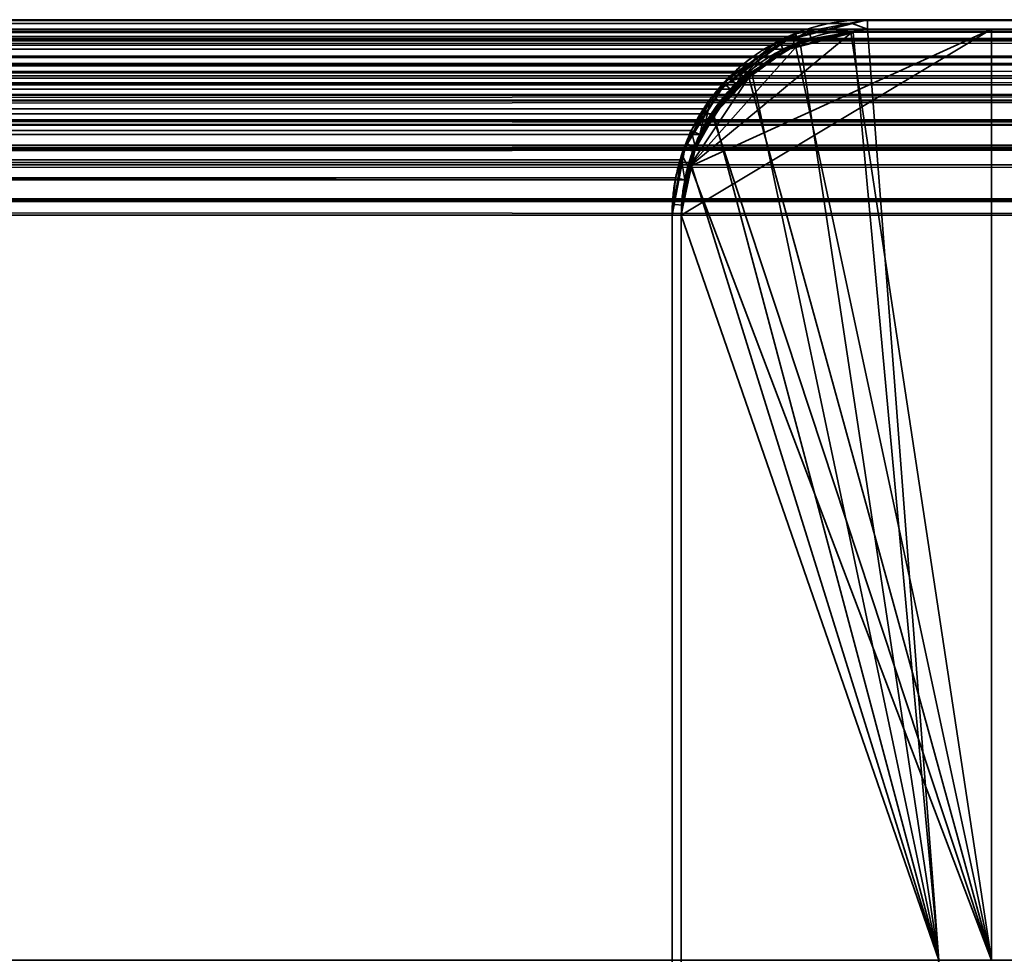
# Model space of a CAD drawing. Header units: millimetres. Extents: x -603 to 3703, y -120 to 249.
# Tile 658 of 1056: x 1972 to 1988, y 234 to 249. Entities that reach past the tile are written whole.
import ezdxf

# ---------------------------------------------------------------- set-up
doc = ezdxf.new("R2010")
doc.units = ezdxf.units.MM
doc.layers.add('152', color=7, linetype='Continuous', true_color=0xffffff)

# ---------------------------------------------------------------- blocks, each defined once
blk = doc.blocks.new('UG_SURFACE_090')
at = {"layer": '152', "color": 7, "linetype": 'Continuous', "lineweight": 35}
for points in [[(958.95, 248.534, 2074.55), (2041.058, 248.593, 2074.558), (2040.15, 248.75, 2073.65)], [(2040.15, 248.75, 2073.65), (959.85, 248.75, 2073.65), (958.95, 248.534, 2074.55)], [(2040.15, 248.75, 2073.65), (1986.15, 248.75, 2019.65), (1013.85, 248.75, 2019.65), (959.85, 248.75, 2073.65)], [(1014.098, 248.707, 2019.402), (1013.85, 248.75, 2019.65), (1986.15, 248.75, 2019.65)], [(1986.15, 248.75, 2019.65), (1985.905, 248.691, 2019.405), (1014.098, 248.707, 2019.402)], [(1014.908, 248.567, 2018.592), (1014.098, 248.707, 2019.402), (1985.905, 248.691, 2019.405)], [(1014.908, 248.567, 2018.592), (1985.905, 248.691, 2019.405), (1985.014, 248.478, 2018.514)], [(1986.15, 248.6, 2019.65), (1985.052, 248.337, 2018.552), (1985.014, 248.478, 2018.514), (1985.905, 248.691, 2019.405)], [(1985.905, 248.691, 2019.405), (1986.15, 248.75, 2019.65), (1986.15, 248.6, 2019.65)], [(2040.15, 248.6, 2073.65), (1986.15, 248.6, 2019.65), (1986.15, 248.75, 2019.65), (2040.15, 248.75, 2073.65)], [(958.121, 248.179, 2075.379), (2041.879, 248.164, 2075.379), (2041.208, 248.567, 2074.708)], [(958.422, 248.408, 2075.078), (958.121, 248.179, 2075.379), (2041.208, 248.567, 2074.708)], [(958.422, 248.408, 2075.078), (2041.208, 248.567, 2074.708), (2041.058, 248.593, 2074.558)], [(2041.058, 248.593, 2074.558), (958.95, 248.534, 2074.55), (958.422, 248.408, 2075.078)], [(958.752, 248.337, 2074.748), (959.85, 248.6, 2073.65), (2040.15, 248.6, 2073.65)], [(2040.15, 248.6, 2073.65), (2041.157, 248.426, 2074.657), (958.752, 248.337, 2074.748)], [(2040.15, 248.6, 2073.65), (959.85, 248.6, 2073.65), (1013.85, 248.6, 2019.65), (1986.15, 248.6, 2019.65)], [(1986.15, 248.6, 2019.65), (1013.85, 248.6, 2019.65), (1014.857, 248.426, 2018.643)], [(1014.857, 248.426, 2018.643), (1985.052, 248.337, 2018.552), (1986.15, 248.6, 2019.65)], [(1985.014, 248.478, 2018.514), (1014.988, 248.519, 2018.512), (1014.908, 248.567, 2018.592)], [(1014.988, 248.519, 2018.512), (1985.014, 248.478, 2018.514), (1984.722, 248.408, 2018.222)], [(1984.722, 248.408, 2018.222), (1015.813, 248.023, 2017.687), (1014.988, 248.519, 2018.512)], [(2042.171, 247.818, 2075.67), (958.49, 248.274, 2075.01), (958.752, 248.337, 2074.748)], [(2041.157, 248.426, 2074.657), (2041.249, 248.371, 2074.749), (958.752, 248.337, 2074.748)], [(958.752, 248.337, 2074.748), (2041.249, 248.371, 2074.749), (2042.171, 247.818, 2075.67)], [(1014.857, 248.426, 2018.643), (1014.949, 248.371, 2018.551), (1985.052, 248.337, 2018.552)], [(1984.79, 248.274, 2018.29), (1014.949, 248.371, 2018.551), (1015.871, 247.818, 2017.629)], [(1984.79, 248.274, 2018.29), (1985.052, 248.337, 2018.552), (1014.949, 248.371, 2018.551)], [(1984.722, 248.408, 2018.222), (1984.195, 248.007, 2017.694), (1015.813, 248.023, 2017.687)], [(1984.195, 248.007, 2017.694), (1984.722, 248.408, 2018.222), (1984.79, 248.274, 2018.29), (1984.035, 247.701, 2017.535)], [(1985.052, 248.337, 2018.552), (1984.79, 248.274, 2018.29), (1984.722, 248.408, 2018.222), (1985.014, 248.478, 2018.514)], [(2041.879, 248.164, 2075.379), (958.121, 248.179, 2075.379), (957.529, 247.73, 2075.971)], [(2042.262, 247.703, 2075.762), (957.735, 247.701, 2075.765), (958.49, 248.274, 2075.01)], [(2042.171, 247.818, 2075.67), (2042.262, 247.703, 2075.762), (958.49, 248.274, 2075.01)], [(1015.871, 247.818, 2017.629), (1984.035, 247.701, 2017.535), (1984.79, 248.274, 2018.29)], [(957.529, 247.73, 2075.971), (2042.272, 247.928, 2075.772), (2041.879, 248.164, 2075.379)], [(1015.972, 247.928, 2017.528), (1015.813, 248.023, 2017.687), (1984.195, 248.007, 2017.694)], [(957.529, 247.73, 2075.971), (2042.586, 247.534, 2076.086), (2042.272, 247.928, 2075.772)], [(1015.972, 247.928, 2017.528), (1984.195, 248.007, 2017.694), (1983.829, 247.73, 2017.329)], [(1983.829, 247.73, 2017.329), (1016.458, 247.317, 2017.042), (1015.972, 247.928, 2017.528)], [(1984.035, 247.701, 2017.535), (1983.94, 247.629, 2017.44), (1983.829, 247.73, 2017.329), (1984.195, 248.007, 2017.694)], [(957.529, 247.73, 2075.971), (957.408, 247.55, 2076.092), (2042.586, 247.534, 2076.086)], [(2042.763, 247.073, 2076.263), (957.64, 247.629, 2075.86), (957.735, 247.701, 2075.765)], [(957.735, 247.701, 2075.765), (2042.262, 247.703, 2075.762), (2042.763, 247.073, 2076.263)], [(1015.871, 247.818, 2017.629), (1015.962, 247.703, 2017.538), (1984.035, 247.701, 2017.535)], [(1015.962, 247.703, 2017.538), (1983.446, 246.899, 2016.946), (1983.94, 247.629, 2017.44)], [(1983.446, 246.899, 2016.946), (1015.962, 247.703, 2017.538), (1016.464, 247.073, 2017.036)], [(1983.94, 247.629, 2017.44), (1984.035, 247.701, 2017.535), (1015.962, 247.703, 2017.538)], [(1983.829, 247.73, 2017.329), (1983.547, 247.313, 2017.047), (1016.458, 247.317, 2017.042)], [(1983.547, 247.313, 2017.047), (1983.829, 247.73, 2017.329), (1983.94, 247.629, 2017.44), (1983.446, 246.899, 2016.946)], [(2042.586, 247.534, 2076.086), (957.408, 247.55, 2076.092), (957.011, 246.964, 2076.489)], [(957.011, 246.964, 2076.489), (2042.894, 247.147, 2076.394), (2042.586, 247.534, 2076.086)], [(957.146, 246.899, 2076.354), (957.64, 247.629, 2075.86), (2042.763, 247.073, 2076.263)], [(1016.594, 247.147, 2016.906), (1016.458, 247.317, 2017.042), (1983.547, 247.313, 2017.047)], [(1016.594, 247.147, 2016.906), (1983.547, 247.313, 2017.047), (1983.311, 246.964, 2016.811)], [(1983.446, 246.899, 2016.946), (1983.311, 246.964, 2016.811), (1983.547, 247.313, 2017.047)], [(956.933, 246.729, 2076.567), (2043.067, 246.726, 2076.567), (2042.894, 247.147, 2076.394)], [(957.011, 246.964, 2076.489), (956.933, 246.729, 2076.567), (2042.894, 247.147, 2076.394)], [(2042.763, 247.073, 2076.263), (957.077, 246.692, 2076.423), (957.146, 246.899, 2076.354)], [(2042.763, 247.073, 2076.263), (2042.922, 246.688, 2076.421), (957.077, 246.692, 2076.423)], [(1016.464, 247.073, 2017.036), (1983.377, 246.692, 2016.877), (1983.446, 246.899, 2016.946)], [(1016.464, 247.073, 2017.036), (1016.622, 246.687, 2016.878), (1983.377, 246.692, 2016.877)], [(1983.311, 246.964, 2016.811), (1016.858, 246.503, 2016.642), (1016.594, 247.147, 2016.906)], [(1983.311, 246.964, 2016.811), (1983.155, 246.494, 2016.655), (1016.858, 246.503, 2016.642)], [(1983.377, 246.692, 2016.877), (1983.205, 246.171, 2016.705), (1983.155, 246.494, 2016.655), (1983.311, 246.964, 2016.811)], [(1983.311, 246.964, 2016.811), (1983.446, 246.899, 2016.946), (1983.377, 246.692, 2016.877)], [(2043.067, 246.726, 2076.567), (956.933, 246.729, 2076.567), (956.758, 246.2, 2076.742)], [(956.758, 246.2, 2076.742), (2043.19, 246.424, 2076.69), (2043.067, 246.726, 2076.567)], [(956.905, 246.171, 2076.595), (957.077, 246.692, 2076.423), (2042.922, 246.688, 2076.421)], [(2042.922, 246.688, 2076.421), (2043.046, 246.385, 2076.545), (956.905, 246.171, 2076.595)], [(1983.205, 246.171, 2016.705), (1983.377, 246.692, 2016.877), (1016.622, 246.687, 2016.878)], [(1983.205, 246.171, 2016.705), (1016.622, 246.687, 2016.878), (1016.745, 246.385, 2016.755)], [(956.758, 246.2, 2076.742), (2043.267, 245.845, 2076.767), (2043.19, 246.424, 2076.69)], [(1016.89, 246.424, 2016.61), (1016.858, 246.503, 2016.642), (1983.155, 246.494, 2016.655)], [(1016.89, 246.424, 2016.61), (1983.155, 246.494, 2016.655), (1983.058, 246.2, 2016.558)], [(1983.058, 246.2, 2016.558), (1017, 245.6, 2016.5), (1016.89, 246.424, 2016.61)], [(1983.205, 246.171, 2016.705), (1983.058, 246.2, 2016.558), (1983.155, 246.494, 2016.655)], [(2043.046, 246.385, 2076.545), (2043.15, 245.6, 2076.65), (956.905, 246.171, 2076.595)], [(1016.745, 246.385, 2016.755), (1983.15, 245.6, 2016.65), (1983.205, 246.171, 2016.705)], [(1016.745, 246.385, 2016.755), (1016.85, 245.6, 2016.65), (1983.15, 245.6, 2016.65)], [(956.758, 246.2, 2076.742), (956.724, 245.848, 2076.776), (2043.267, 245.845, 2076.767)], [(2043.15, 245.6, 2076.65), (956.85, 245.6, 2076.65), (956.905, 246.171, 2076.595)], [(1983.058, 246.2, 2016.558), (1983, 245.6, 2016.5), (1017, 245.6, 2016.5)], [(1983, 245.6, 2016.5), (1983.058, 246.2, 2016.558), (1983.205, 246.171, 2016.705), (1983.15, 245.6, 2016.65)], [(2043.267, 245.845, 2076.767), (956.724, 245.848, 2076.776), (956.7, 245.6, 2076.8)], [(956.7, 245.6, 2076.8), (2043.3, 245.6, 2076.8), (2043.267, 245.845, 2076.767)], [(956.7, 245.6, 2076.8), (956.7, 229.75, 2076.8), (2043.3, 229.75, 2076.8), (2043.3, 245.6, 2076.8)], [(2043.15, 245.6, 2076.65), (2043.15, 229.75, 2076.65), (956.85, 229.75, 2076.65), (956.85, 245.6, 2076.65)], [(1983.15, 207.6, 2016.65), (1983.15, 245.6, 2016.65), (1016.85, 245.6, 2016.65), (1016.85, 207.6, 2016.65)], [(1017, 207.6, 2016.5), (1017, 245.6, 2016.5), (1983, 245.6, 2016.5), (1983, 207.6, 2016.5)], [(1983.15, 245.6, 2016.65), (1983.15, 207.6, 2016.65), (1983, 207.6, 2016.5), (1983, 245.6, 2016.5)]]:
    blk.add_3dface(points, dxfattribs=at)
blk = doc.blocks.new('UG_SURFACE_091')
at = {"layer": '152', "color": 14, "linetype": 'Continuous', "lineweight": 35}
for points in [[(1011.85, 248.6, 2021.65), (1011.85, 233.6, 2021.65), (1988.15, 233.6, 2021.65), (1988.15, 248.6, 2021.65)], [(1988.15, 248.6, 2021.65), (1986.15, 248.6, 2019.65), (1013.85, 248.6, 2019.65), (1011.85, 248.6, 2021.65)], [(1014.086, 248.559, 2019.414), (1013.85, 248.6, 2019.65), (1986.15, 248.6, 2019.65)], [(1986.15, 248.6, 2019.65), (1985.917, 248.544, 2019.417), (1014.086, 248.559, 2019.414)], [(1014.857, 248.426, 2018.643), (1014.086, 248.559, 2019.414), (1985.917, 248.544, 2019.417)], [(1014.857, 248.426, 2018.643), (1985.917, 248.544, 2019.417), (1985.068, 248.341, 2018.568)], [(1987.3, 233.6, 2020.8), (1985.068, 248.341, 2018.568), (1985.917, 248.544, 2019.417)], [(1987.3, 233.6, 2020.8), (1985.917, 248.544, 2019.417), (1986.15, 248.6, 2019.65)], [(1986.15, 248.6, 2019.65), (1988.15, 248.6, 2021.65), (1988.15, 233.6, 2021.65), (1987.3, 233.6, 2020.8)], [(1985.068, 248.341, 2018.568), (1014.934, 248.38, 2018.566), (1014.857, 248.426, 2018.643)], [(1014.934, 248.38, 2018.566), (1985.068, 248.341, 2018.568), (1984.79, 248.274, 2018.29)], [(1984.79, 248.274, 2018.29), (1015.72, 247.908, 2017.78), (1014.934, 248.38, 2018.566)], [(1984.288, 247.893, 2017.788), (1984.79, 248.274, 2018.29), (1985.068, 248.341, 2018.568), (1987.3, 233.6, 2020.8)], [(1984.79, 248.274, 2018.29), (1984.288, 247.893, 2017.788), (1015.72, 247.908, 2017.78)], [(1015.871, 247.818, 2017.629), (1015.72, 247.908, 2017.78), (1984.288, 247.893, 2017.788)], [(1015.871, 247.818, 2017.629), (1984.288, 247.893, 2017.788), (1983.94, 247.629, 2017.44)], [(1983.671, 247.232, 2017.171), (1983.94, 247.629, 2017.44), (1984.288, 247.893, 2017.788), (1987.3, 233.6, 2020.8)], [(1983.94, 247.629, 2017.44), (1016.334, 247.235, 2017.166), (1015.871, 247.818, 2017.629)], [(1983.94, 247.629, 2017.44), (1983.671, 247.232, 2017.171), (1016.334, 247.235, 2017.166)], [(1016.464, 247.073, 2017.036), (1016.334, 247.235, 2017.166), (1983.671, 247.232, 2017.171)], [(1016.464, 247.073, 2017.036), (1983.671, 247.232, 2017.171), (1983.446, 246.899, 2016.946)], [(1987.3, 233.6, 2020.8), (1983.298, 246.452, 2016.798), (1983.446, 246.899, 2016.946), (1983.671, 247.232, 2017.171)], [(1983.446, 246.899, 2016.946), (1016.715, 246.46, 2016.785), (1016.464, 247.073, 2017.036)], [(1983.446, 246.899, 2016.946), (1983.298, 246.452, 2016.798), (1016.715, 246.46, 2016.785)], [(1016.745, 246.385, 2016.755), (1016.715, 246.46, 2016.785), (1983.298, 246.452, 2016.798)], [(1016.745, 246.385, 2016.755), (1983.298, 246.452, 2016.798), (1983.205, 246.171, 2016.705)], [(1987.3, 233.6, 2020.8), (1983.15, 245.6, 2016.65), (1983.205, 246.171, 2016.705), (1983.298, 246.452, 2016.798)], [(1983.205, 246.171, 2016.705), (1016.85, 245.6, 2016.65), (1016.745, 246.385, 2016.755)], [(1983.205, 246.171, 2016.705), (1983.15, 245.6, 2016.65), (1016.85, 245.6, 2016.65)], [(1016.85, 207.45, 2016.65), (1016.85, 245.6, 2016.65), (1983.15, 245.6, 2016.65), (1983.15, 207.45, 2016.65)], [(1983.15, 207.45, 2016.65), (1983.15, 245.6, 2016.65), (1987.3, 233.6, 2020.8)]]:
    blk.add_3dface(points, dxfattribs=at)
blk = doc.blocks.new('UG_SURFACE_092')
at = {"layer": '152', "color": 14, "linetype": 'Continuous', "lineweight": 35}
for points in [[(958.993, 248.395, 2074.507), (2041.014, 248.451, 2074.514), (2040.15, 248.6, 2073.65)], [(2040.15, 248.6, 2073.65), (959.85, 248.6, 2073.65), (958.993, 248.395, 2074.507)], [(2040.15, 248.6, 2073.65), (2038.15, 248.6, 2071.65), (961.85, 248.6, 2071.65), (959.85, 248.6, 2073.65)], [(2038.15, 229.75, 2071.65), (961.85, 229.75, 2071.65), (961.85, 248.6, 2071.65), (2038.15, 248.6, 2071.65)], [(958.203, 248.056, 2075.297), (2041.796, 248.042, 2075.296), (2041.157, 248.426, 2074.657)], [(958.49, 248.274, 2075.01), (958.203, 248.056, 2075.297), (2041.157, 248.426, 2074.657)], [(958.49, 248.274, 2075.01), (2041.157, 248.426, 2074.657), (2041.014, 248.451, 2074.514)], [(2041.014, 248.451, 2074.514), (958.993, 248.395, 2074.507), (958.49, 248.274, 2075.01)], [(2041.796, 248.042, 2075.296), (958.203, 248.056, 2075.297), (957.64, 247.629, 2075.86)], [(957.64, 247.629, 2075.86), (2042.171, 247.818, 2075.67), (2041.796, 248.042, 2075.296)], [(957.64, 247.629, 2075.86), (2042.47, 247.442, 2075.97), (2042.171, 247.818, 2075.67)], [(957.64, 247.629, 2075.86), (957.524, 247.457, 2075.976), (2042.47, 247.442, 2075.97)], [(2042.47, 247.442, 2075.97), (957.524, 247.457, 2075.976), (957.146, 246.899, 2076.354)], [(957.146, 246.899, 2076.354), (2042.763, 247.073, 2076.263), (2042.47, 247.442, 2075.97)], [(957.072, 246.676, 2076.428), (2042.928, 246.672, 2076.428), (2042.763, 247.073, 2076.263)], [(957.146, 246.899, 2076.354), (957.072, 246.676, 2076.428), (2042.763, 247.073, 2076.263)], [(2042.928, 246.672, 2076.428), (957.072, 246.676, 2076.428), (956.905, 246.171, 2076.595)], [(956.905, 246.171, 2076.595), (2043.046, 246.385, 2076.545), (2042.928, 246.672, 2076.428)], [(956.905, 246.171, 2076.595), (2043.119, 245.833, 2076.619), (2043.046, 246.385, 2076.545)], [(956.905, 246.171, 2076.595), (956.873, 245.837, 2076.627), (2043.119, 245.833, 2076.619)], [(2043.119, 245.833, 2076.619), (956.873, 245.837, 2076.627), (956.85, 245.6, 2076.65)], [(956.85, 245.6, 2076.65), (2043.15, 245.6, 2076.65), (2043.119, 245.833, 2076.619)], [(956.85, 245.6, 2076.65), (956.85, 229.75, 2076.65), (2043.15, 229.75, 2076.65), (2043.15, 245.6, 2076.65)]]:
    blk.add_3dface(points, dxfattribs=at)
blk = doc.blocks.new('UG_SURFACE_093')
at = {"layer": '152', "color": 41, "linetype": 'Continuous', "lineweight": 35}
for points in [[(961.85, 248.6, 2071.65), (961.85, 233.6, 2071.65), (2038.15, 233.6, 2071.65), (2038.15, 248.6, 2071.65)], [(2038.15, 248.6, 2071.65), (1988.15, 248.6, 2021.65), (1011.85, 248.6, 2021.65), (961.85, 248.6, 2071.65)], [(1011.85, 233.6, 2021.65), (1011.85, 248.6, 2021.65), (1988.15, 248.6, 2021.65), (1988.15, 233.6, 2021.65)], [(1988.15, 248.6, 2021.65), (2038.15, 248.6, 2071.65), (2038.15, 233.6, 2071.65), (1988.15, 233.6, 2021.65)]]:
    blk.add_3dface(points, dxfattribs=at)
blk = doc.blocks.new('UG_SURFACE_094')
at = {"layer": '152', "color": 14, "linetype": 'Continuous', "lineweight": 35}
for points in [[(1988.15, 248.6, 2021.65), (1983.274, 246.377, 2016.774), (1983.15, 245.6, 2016.65)], [(1983.15, 245.6, 2016.65), (1987.3, 233.6, 2020.8), (1988.15, 233.6, 2021.65), (1988.15, 248.6, 2021.65)], [(1983.274, 246.377, 2016.774), (1988.15, 248.6, 2021.65), (1986.15, 248.6, 2019.65), (1985.879, 248.531, 2019.379)], [(1985.879, 248.531, 2019.379), (1984.988, 248.303, 2018.488), (1983.274, 246.377, 2016.774)], [(1984.983, 248.359, -5), (1985.002, 248.372, -5), (1985.88, 248.546, -5), (1988.15, 233.6, -5)], [(1985.88, 248.546, -5), (1985.002, 248.372, -5), (1984.988, 248.303, 2018.488)], [(1984.988, 248.303, 2018.488), (1985.879, 248.531, 2019.379), (1985.88, 248.546, -5)], [(1986.15, 248.6, -5), (1985.88, 248.546, -5), (1985.879, 248.531, 2019.379)], [(1985.879, 248.531, 2019.379), (1986.15, 248.6, 2019.65), (1986.15, 248.6, -5)], [(1985.88, 248.546, -5), (1986.15, 248.6, -5), (1988.15, 248.6, -5), (1988.15, 233.6, -5)], [(1988.15, 248.6, 2021.65), (1988.15, 248.6, -5), (1986.15, 248.6, -5), (1986.15, 248.6, 2019.65)], [(1988.15, 248.6, 2021.65), (1988.15, 233.6, 2021.65), (1988.15, 233.6, -5), (1988.15, 248.6, -5)], [(1984.983, 248.359, -5), (1984.229, 247.855, -5), (1984.237, 247.821, 2017.737)], [(1988.15, 233.6, -5), (1984.229, 247.855, -5), (1984.983, 248.359, -5)], [(1984.237, 247.821, 2017.737), (1984.711, 248.233, 2018.211), (1984.983, 248.359, -5)], [(1984.711, 248.233, 2018.211), (1984.988, 248.303, 2018.488), (1984.983, 248.359, -5)], [(1985.002, 248.372, -5), (1984.983, 248.359, -5), (1984.988, 248.303, 2018.488)], [(1983.274, 246.377, 2016.774), (1984.988, 248.303, 2018.488), (1984.711, 248.233, 2018.211), (1984.237, 247.821, 2017.737)], [(1984.229, 247.855, -5), (1984.029, 247.721, -5), (1983.636, 247.182, 2017.136)], [(1983.636, 247.182, 2017.136), (1983.748, 247.397, 2017.248), (1984.229, 247.855, -5)], [(1983.662, 247.173, -5), (1984.029, 247.721, -5), (1984.229, 247.855, -5), (1988.15, 233.6, -5)], [(1983.748, 247.397, 2017.248), (1984.237, 247.821, 2017.737), (1984.229, 247.855, -5)], [(1983.636, 247.182, 2017.136), (1983.298, 246.532, 2016.798), (1983.274, 246.377, 2016.774), (1984.237, 247.821, 2017.737)], [(1984.237, 247.821, 2017.737), (1983.748, 247.397, 2017.248), (1983.636, 247.182, 2017.136)], [(1984.029, 247.721, -5), (1983.662, 247.173, -5), (1983.636, 247.182, 2017.136)], [(1983.298, 246.532, 2016.798), (1983.636, 247.182, 2017.136), (1983.662, 247.173, -5)], [(1983.298, 246.532, 2016.798), (1983.662, 247.173, -5), (1983.378, 246.748, -5)], [(1983.304, 246.373, -5), (1983.378, 246.748, -5), (1983.662, 247.173, -5), (1988.15, 233.6, -5)], [(1983.378, 246.748, -5), (1983.304, 246.373, -5), (1983.274, 246.377, 2016.774)], [(1983.274, 246.377, 2016.774), (1983.298, 246.532, 2016.798), (1983.378, 246.748, -5)], [(1983.15, 245.6, 2016.65), (1983.274, 246.377, 2016.774), (1983.304, 246.373, -5)], [(1983.304, 246.373, -5), (1983.15, 245.6, -5), (1983.15, 245.6, 2016.65)], [(1988.15, 233.6, -5), (1987.3, 233.6, -5), (1983.15, 245.6, -5), (1983.304, 246.373, -5)], [(1983.15, 207.45, 2016.65), (1983.15, 245.6, 2016.65), (1983.15, 245.6, -5), (1983.15, 207.45, -5)], [(1983.15, 207.45, -5), (1983.15, 245.6, -5), (1987.3, 233.6, -5)], [(1987.3, 233.6, 2020.8), (1983.15, 245.6, 2016.65), (1983.15, 207.45, 2016.65)], [(1987.3, 233.6, -5), (1987.3, 204.6, -5), (1986, 204.6, -5), (1983.15, 207.45, -5)], [(1983.15, 207.45, 2016.65), (1986, 204.6, 2019.5), (1987.3, 204.6, 2020.8), (1987.3, 233.6, 2020.8)], [(1987.3, 233.6, 2020.8), (1987.3, 233.6, -5), (1988.15, 233.6, -5), (1988.15, 233.6, 2021.65)], [(1987.3, 233.6, 2020.8), (1987.3, 204.6, 2020.8), (1987.3, 204.6, -5), (1987.3, 233.6, -5)], [(1986, 204.6, 2019.5), (1983.15, 207.45, 2016.65), (1983.15, 207.45, -5), (1986, 204.6, -5)], [(1986, 204.6, 2019.5), (1986, 204.6, -5), (1987.3, 204.6, -5), (1987.3, 204.6, 2020.8)]]:
    blk.add_3dface(points, dxfattribs=at)
blk = doc.blocks.new('UG_SURFACE_095')
at = {"layer": '152', "color": 7, "linetype": 'Continuous', "lineweight": 35}
for points in [[(1986.15, 248.75, 2019.65), (1985, 248.456, 2018.5), (1985.143, 248.426, 2018.643), (1986.15, 248.6, 2019.65)], [(1986.15, 248.75, -5), (1985.204, 248.563, -5), (1985, 248.456, 2018.5)], [(1985, 248.456, 2018.5), (1986.15, 248.75, 2019.65), (1986.15, 248.75, -5)], [(1986.15, 248.6, -5), (1985.251, 248.414, -5), (1985.204, 248.563, -5), (1986.15, 248.75, -5)], [(2040.15, 248.75, 2073.65), (2040.15, 248.75, -5), (1986.15, 248.75, -5), (1986.15, 248.75, 2019.65)], [(1986.15, 248.75, -5), (2040.15, 248.75, -5), (2040.15, 248.6, -5), (1986.15, 248.6, -5)], [(1986.15, 248.6, 2019.65), (2040.15, 248.6, 2073.65), (2040.15, 248.75, 2073.65), (1986.15, 248.75, 2019.65)], [(1984.992, 248.521, -5), (1984.951, 248.513, -5), (1983.949, 247.766, 2017.449)], [(1983.949, 247.766, 2017.449), (1984.64, 248.364, 2018.139), (1984.992, 248.521, -5)], [(1984.951, 248.513, -5), (1984.364, 248.122, -5), (1983.949, 247.766, 2017.449)], [(1984.97, 248.355, -5), (1984.448, 248.004, -5), (1984.364, 248.122, -5), (1984.951, 248.513, -5)], [(1984.64, 248.364, 2018.139), (1985, 248.456, 2018.5), (1984.992, 248.521, -5)], [(1985.049, 248.372, -5), (1984.97, 248.355, -5), (1984.951, 248.513, -5), (1984.992, 248.521, -5)], [(1984.992, 248.521, -5), (1985.204, 248.563, -5), (1985.251, 248.414, -5), (1985.049, 248.372, -5)], [(1985.204, 248.563, -5), (1984.992, 248.521, -5), (1985, 248.456, 2018.5)], [(1985.251, 248.414, -5), (1986.15, 248.6, 2019.65), (1985.143, 248.426, 2018.643)], [(1985.251, 248.414, -5), (1986.15, 248.6, -5), (1986.15, 248.6, 2019.65)], [(2040.15, 248.6, 2073.65), (1986.15, 248.6, 2019.65), (1986.15, 248.6, -5), (2040.15, 248.6, -5)], [(1984.64, 248.364, 2018.139), (1983.949, 247.766, 2017.449), (1984.129, 247.818, 2017.629)], [(1984.129, 247.818, 2017.629), (1985.051, 248.371, 2018.551), (1985, 248.456, 2018.5), (1984.64, 248.364, 2018.139)], [(1984.448, 248.004, -5), (1985.051, 248.371, 2018.551), (1984.129, 247.818, 2017.629)], [(1985.051, 248.371, 2018.551), (1984.448, 248.004, -5), (1984.97, 248.355, -5)], [(1984.97, 248.355, -5), (1985.049, 248.372, -5), (1985.051, 248.371, 2018.551)], [(1985.051, 248.371, 2018.551), (1985.143, 248.426, 2018.643), (1985, 248.456, 2018.5)], [(1985.143, 248.426, 2018.643), (1985.049, 248.372, -5), (1985.251, 248.414, -5)], [(1985.143, 248.426, 2018.643), (1985.051, 248.371, 2018.551), (1985.049, 248.372, -5)], [(1983.923, 247.827, -5), (1984.364, 248.122, -5), (1984.448, 248.004, -5), (1984.029, 247.721, -5)], [(1984.364, 248.122, -5), (1983.923, 247.827, -5), (1983.949, 247.766, 2017.449)], [(1984.129, 247.818, 2017.629), (1984.029, 247.721, -5), (1984.448, 248.004, -5)], [(1983.923, 247.827, -5), (1983.699, 247.485, -5), (1983.24, 246.74, 2016.74)], [(1983.24, 246.74, 2016.74), (1983.628, 247.487, 2017.128), (1983.923, 247.827, -5)], [(1983.949, 247.766, 2017.449), (1983.628, 247.487, 2017.128), (1983.536, 247.073, 2017.036), (1984.039, 247.704, 2017.539)], [(1983.816, 247.395, -5), (1984.039, 247.704, 2017.539), (1983.536, 247.073, 2017.036)], [(1983.628, 247.487, 2017.128), (1983.949, 247.766, 2017.449), (1983.923, 247.827, -5)], [(1984.029, 247.721, -5), (1983.816, 247.395, -5), (1983.699, 247.485, -5), (1983.923, 247.827, -5)], [(1983.816, 247.395, -5), (1984.029, 247.721, -5), (1984.039, 247.704, 2017.539)], [(1984.039, 247.704, 2017.539), (1984.129, 247.818, 2017.629), (1983.949, 247.766, 2017.449)], [(1984.129, 247.818, 2017.629), (1984.039, 247.704, 2017.539), (1984.029, 247.721, -5)], [(1983.223, 246.758, -5), (1983.699, 247.485, -5), (1983.816, 247.395, -5), (1983.364, 246.702, -5)], [(1983.699, 247.485, -5), (1983.223, 246.758, -5), (1983.24, 246.74, 2016.74)], [(1983.379, 246.689, 2016.879), (1983.536, 247.073, 2017.036), (1983.628, 247.487, 2017.128), (1983.24, 246.74, 2016.74)], [(1983.536, 247.073, 2017.036), (1983.364, 246.702, -5), (1983.816, 247.395, -5)], [(1983.536, 247.073, 2017.036), (1983.379, 246.689, 2016.879), (1983.364, 246.702, -5)], [(1983.223, 246.758, -5), (1983.217, 246.75, -5), (1983, 245.6, 2016.5)], [(1983, 245.6, 2016.5), (1983.156, 246.579, 2016.656), (1983.223, 246.758, -5)], [(1983, 245.6, 2016.5), (1983.217, 246.75, -5), (1983.204, 246.679, -5)], [(1983.156, 246.579, 2016.656), (1983.24, 246.74, 2016.74), (1983.223, 246.758, -5)], [(1983.24, 246.74, 2016.74), (1983.156, 246.579, 2016.656), (1983.255, 246.385, 2016.755), (1983.379, 246.689, 2016.879)], [(1983.36, 246.696, -5), (1983.347, 246.627, -5), (1983.204, 246.679, -5), (1983.217, 246.75, -5)], [(1983.36, 246.696, -5), (1983.217, 246.75, -5), (1983.223, 246.758, -5)], [(1983.364, 246.702, -5), (1983.36, 246.696, -5), (1983.223, 246.758, -5)], [(1983, 245.6, 2016.5), (1983.204, 246.679, -5), (1983.032, 245.772, -5)], [(1983.347, 246.627, -5), (1983.181, 245.763, -5), (1983.032, 245.772, -5), (1983.204, 246.679, -5)], [(1983.379, 246.689, 2016.879), (1983.181, 245.763, -5), (1983.347, 246.627, -5)], [(1983.181, 245.763, -5), (1983.379, 246.689, 2016.879), (1983.255, 246.385, 2016.755)], [(1983.347, 246.627, -5), (1983.36, 246.696, -5), (1983.379, 246.689, 2016.879)], [(1983.36, 246.696, -5), (1983.364, 246.702, -5), (1983.379, 246.689, 2016.879)], [(1983.15, 245.6, 2016.65), (1983.255, 246.385, 2016.755), (1983.156, 246.579, 2016.656), (1983, 245.6, 2016.5)], [(1983.255, 246.385, 2016.755), (1983.15, 245.6, -5), (1983.181, 245.763, -5)], [(1983.255, 246.385, 2016.755), (1983.15, 245.6, 2016.65), (1983.15, 245.6, -5)], [(1983.181, 245.763, -5), (1983.15, 245.6, -5), (1983, 245.6, -5), (1983.032, 245.772, -5)], [(1983.032, 245.772, -5), (1983, 245.6, -5), (1983, 245.6, 2016.5)], [(1983, 245.6, 2016.5), (1983, 207.6, 2016.5), (1983.15, 207.6, 2016.65), (1983.15, 245.6, 2016.65)], [(1983, 207.6, -5), (1983, 245.6, -5), (1983.15, 245.6, -5), (1983.15, 207.6, -5)], [(1983, 207.6, 2016.5), (1983, 245.6, 2016.5), (1983, 245.6, -5), (1983, 207.6, -5)], [(1983.15, 207.6, -5), (1983.15, 245.6, -5), (1983.15, 245.6, 2016.65), (1983.15, 207.6, 2016.65)]]:
    blk.add_3dface(points, dxfattribs=at)
blk = doc.blocks.new('UG_SURFACE_096')
at = {"layer": '152', "color": 41, "linetype": 'Continuous', "lineweight": 35}
for points in [[(1988.15, 233.6, 2021.65), (1988.15, 248.6, 2021.65), (1988.15, 248.6, -5), (1988.15, 233.6, -5)], [(2038.15, 248.6, 2071.65), (2038.15, 248.6, -5), (1988.15, 248.6, -5), (1988.15, 248.6, 2021.65)], [(2038.15, 233.6, -5), (1988.15, 233.6, -5), (1988.15, 248.6, -5), (2038.15, 248.6, -5)], [(1988.15, 233.6, 2021.65), (2038.15, 233.6, 2071.65), (2038.15, 248.6, 2071.65), (1988.15, 248.6, 2021.65)]]:
    blk.add_3dface(points, dxfattribs=at)

msp = doc.modelspace()

# ---------------------------------------------------------------- linework, layer by layer
at = {"layer": '152', "color": 252, "linetype": 'Continuous', "lineweight": -3, "true_color": 0x939598}
for p, q in [((959.85, 248.75, 2073.65), (2040.15, 248.75, 2073.65)), ((1013.85, 248.75, 2019.65), (1986.15, 248.75, 2019.65)), ((1986.15, 248.75, 2019.65), (2040.15, 248.75, 2073.65)), ((2040.15, 248.75, -5), (1986.15, 248.75, -5)), ((2040.15, 248.75, 2073.65), (1986.15, 248.75, 2019.65)), ((1986.15, 248.75, 2019.65), (1986.15, 248.75, -5)), ((959.85, 248.6, 2073.65), (2040.15, 248.6, 2073.65)), ((961.85, 248.6, 2071.65), (2038.15, 248.6, 2071.65)), ((961.85, 248.6, 2071.65), (2038.15, 248.6, 2071.65)), ((1011.85, 248.6, 2021.65), (1988.15, 248.6, 2021.65)), ((1011.85, 248.6, 2021.65), (1988.15, 248.6, 2021.65)), ((1013.85, 248.6, 2019.65), (1986.15, 248.6, 2019.65)), ((1013.85, 248.6, 2019.65), (1986.15, 248.6, 2019.65)), ((1986.15, 248.6, 2019.65), (2040.15, 248.6, 2073.65)), ((1986.15, 248.6, 2019.65), (1986.15, 248.6, -5)), ((1988.15, 248.6, 2021.65), (1986.15, 248.6, 2019.65)), ((1986.15, 248.6, 2019.65), (1986.15, 248.6, -5)), ((1986.15, 248.6, 2019.65), (1988.15, 248.6, 2021.65)), ((2040.15, 248.6, 2073.65), (1986.15, 248.6, 2019.65)), ((2040.15, 248.6, -5), (1986.15, 248.6, -5)), ((1986.15, 248.6, -5), (1988.15, 248.6, -5)), ((1988.15, 233.6, 2021.65), (1988.15, 248.6, 2021.65)), ((1988.15, 248.6, 2021.65), (1988.15, 248.6, -5)), ((1988.15, 248.6, -5), (2038.15, 248.6, -5)), ((2038.15, 248.6, 2071.65), (1988.15, 248.6, 2021.65)), ((1988.15, 248.6, 2021.65), (2038.15, 248.6, 2071.65)), ((1988.15, 233.6, -5), (1988.15, 248.6, -5)), ((1988.15, 248.6, 2021.65), (1988.15, 233.6, 2021.65)), ((1988.15, 248.6, 2021.65), (1988.15, 233.6, 2021.65)), ((1988.15, 248.6, -5), (1988.15, 233.6, -5)), ((1988.15, 233.6, 2021.65), (1988.15, 248.6, 2021.65)), ((1988.15, 248.6, 2021.65), (1988.15, 248.6, -5)), ((956.7, 245.6, 2076.8), (2043.3, 245.6, 2076.8)), ((956.85, 245.6, 2076.65), (2043.15, 245.6, 2076.65)), ((956.85, 245.6, 2076.65), (2043.15, 245.6, 2076.65)), ((1016.85, 245.6, 2016.65), (1983.15, 245.6, 2016.65)), ((1017, 245.6, 2016.5), (1983, 245.6, 2016.5)), ((1983, 245.6, 2016.5), (1983, 207.6, 2016.5)), ((1983, 245.6, 2016.5), (1983, 245.6, -5)), ((1983, 207.6, -5), (1983, 245.6, -5)), ((1983, 245.6, 2016.5), (1983, 207.6, 2016.5)), ((1983.15, 245.6, 2016.65), (1983.15, 207.45, 2016.65)), ((1983.15, 245.6, 2016.65), (1983.15, 207.6, 2016.65)), ((1983.15, 245.6, 2016.65), (1983.15, 207.6, 2016.65)), ((1983.15, 245.6, 2016.65), (1983.15, 207.45, 2016.65)), ((1983.15, 245.6, -5), (1983.15, 207.45, -5)), ((1983.15, 207.6, -5), (1983.15, 245.6, -5)), ((1983.15, 245.6, 2016.65), (1983.15, 245.6, -5))]:
    msp.add_line(p, q, dxfattribs=at)
msp.add_arc((1986.15, 245.6, -5), 3, 90, 180, dxfattribs=at)
for points, knots in [([(1986.15, 248.75, 2019.65), (1985.437, 248.75, 2018.937), (1984.728, 248.521, 2018.228), (1983.818, 247.754, 2017.318), (1983.541, 247.424, 2017.041), (1983.127, 246.599, 2016.627), (1983, 246.108, 2016.5), (1983, 245.6, 2016.5)], [0, 0, 0, 0, 0.5, 0.5, 0.75, 0.75, 1, 1, 1, 1]), ([(1986.15, 248.6, -5), (1985.362, 248.6, -5), (1984.584, 248.277, -5), (1983.473, 247.166, -5), (1983.15, 246.388, -5), (1983.15, 245.6, -5)], [0, 0, 0, 0, 0.5, 0.5, 1, 1, 1, 1]), ([(1986.15, 248.6, 2019.65), (1985.471, 248.6, 2018.971), (1984.796, 248.382, 2018.296), (1983.929, 247.652, 2017.429), (1983.665, 247.337, 2017.165), (1983.271, 246.551, 2016.771), (1983.15, 246.084, 2016.65), (1983.15, 245.6, 2016.65)], [0, 0, 0, 0, 0.5, 0.5, 0.75, 0.75, 1, 1, 1, 1]), ([(1983.15, 245.6, 2016.65), (1983.15, 246.084, 2016.65), (1983.271, 246.549, 2016.771), (1983.662, 247.332, 2017.162), (1983.924, 247.647, 2017.424), (1984.796, 248.383, 2018.296), (1985.472, 248.6, 2018.972), (1986.15, 248.6, 2019.65)], [0, 0, 0, 0, 0.25, 0.25, 0.5, 0.5, 1, 1, 1, 1]), ([(1986.15, 248.6, 2019.65), (1985.471, 248.6, 2018.971), (1984.796, 248.382, 2018.296), (1983.929, 247.652, 2017.429), (1983.665, 247.337, 2017.165), (1983.271, 246.551, 2016.771), (1983.15, 246.084, 2016.65), (1983.15, 245.6, 2016.65)], [0, 0, 0, 0, 0.5, 0.5, 0.75, 0.75, 1, 1, 1, 1])]:
    msp.add_open_spline(points, degree=3, knots=knots, dxfattribs=at)
for points in [[(1983, 245.6, 2016.5), (1983, 248.75, 2016.5), (1986.15, 248.75, 2019.65)], [(1986.15, 248.75, -5), (1983, 248.75, -5), (1983, 245.6, -5)], [(1983.15, 245.6, 2016.65), (1983.15, 248.6, 2016.65), (1986.15, 248.6, 2019.65)]]:
    msp.add_rational_spline(points, [1, 0.707106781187, 1], degree=2, dxfattribs=at)
for points, degree in [([(1986.15, 248.6, -5), (1986.15, 248.75, -5)], 1), ([(959.85, 248.6, 2073.65), (1319.95, 248.6, 2073.65), (1680.05, 248.6, 2073.65), (2040.15, 248.6, 2073.65)], 3), ([(1016.85, 245.6, 2016.65), (1338.95, 245.6, 2016.65), (1661.05, 245.6, 2016.65), (1983.15, 245.6, 2016.65)], 3), ([(1983, 245.6, -5), (1983.15, 245.6, -5)], 1), ([(1983.15, 245.6, 2016.65), (1983.15, 245.6, 1342.767), (1983.15, 245.6, 668.883), (1983.15, 245.6, -5)], 3)]:
    msp.add_open_spline(points, degree=degree, dxfattribs=at)

# ---------------------------------------------------------------- block references
for name in ['UG_SURFACE_090', 'UG_SURFACE_095', 'UG_SURFACE_092', 'UG_SURFACE_093', 'UG_SURFACE_091', 'UG_SURFACE_094', 'UG_SURFACE_096']:
    msp.add_blockref(name, (0, 0), dxfattribs=at)

doc.saveas('drawing.dxf')
